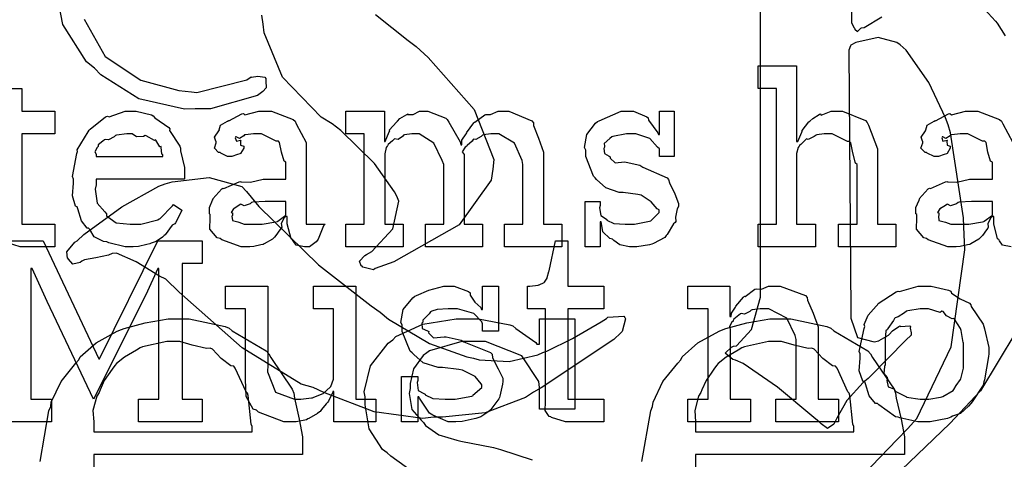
# Model space of a CAD drawing. Extents: x 0 to 8.5, y 0 to 11.
# Tile 275 of 379: x 2.41 to 3.015, y 8.486 to 8.756. Entities that reach past the tile are written whole.
import ezdxf

# ---------------------------------------------------------------- set-up
doc = ezdxf.new("R2010")
doc.units = 0
doc.layers.get('0').update_dxf_attribs({"linetype": 'CONTINUOUS'})

msp = doc.modelspace()

# ---------------------------------------------------------------- linework, layer by layer
at = {"color": 0}
for points in [[(2.92096, 8.81413), (2.92139, 8.75489), (2.92133, 8.75429), (2.92301, 8.75119), (2.92333, 8.75097), (2.92339, 8.75049), (2.92503, 8.74903), (2.92708, 8.75097), (2.92746, 8.75119), (2.92914, 8.75151), (2.94011, 8.75792)], [(2.44997, 8.75662), (2.46294, 8.73367), (2.48492, 8.71903), (2.50808, 8.71272), (2.51594, 8.71192), (2.51932, 8.71149), (2.54992, 8.71929), (2.55263, 8.72125), (2.55285, 8.72103), (2.55669, 8.72157), (2.56104, 8.72097), (2.56153, 8.72017), (2.56164, 8.71881), (2.56179, 8.71451), (2.55974, 8.71208), (2.55892, 8.71149), (2.55892, 8.71149), (2.55643, 8.70979), (2.52767, 8.7015), (2.51812, 8.7015), (2.51161, 8.70133), (2.48351, 8.70768), (2.46029, 8.72244), (2.45628, 8.72646), (2.45139, 8.73036), (2.4369, 8.75319), (2.43218, 8.77778)], [(2.91792, 8.46576), (2.94954, 8.49858), (2.95589, 8.5051), (2.96158, 8.51144), (2.98258, 8.55533), (2.99094, 8.6149), (2.9904, 8.62901), (2.99013, 8.6345), (2.98215, 8.68685), (2.98085, 8.69174), (2.97911, 8.69596), (2.96886, 8.71772), (2.95492, 8.73753), (2.95133, 8.74078), (2.94928, 8.74229), (2.93782, 8.74539), (2.92415, 8.74224), (2.92096, 8.74056), (2.92074, 8.74029), (2.91986, 8.73757), (2.91986, 8.73665), (2.92096, 8.57693), (2.92096, 8.57303), (2.92518, 8.56119), (2.93522, 8.55854), (2.9381, 8.55914), (2.93842, 8.55931), (2.94413, 8.56261), (2.94461, 8.56304), (2.94461, 8.56304), (2.9465, 8.56532), (2.95053, 8.56793), (2.95111, 8.56825), (2.9515, 8.56782), (2.95714, 8.56825), (2.95763, 8.56782), (2.95742, 8.56694), (2.95806, 8.56396), (2.95806, 8.56261), (2.95785, 8.56239), (2.95492, 8.55968), (2.94358, 8.54813), (2.93375, 8.53797), (2.93158, 8.53592), (2.9285, 8.53347), (2.91851, 8.52251), (2.91237, 8.51167), (2.91118, 8.50922), (2.91049, 8.50797), (2.90662, 8.50521), (2.90267, 8.50814), (2.90164, 8.50922), (2.89697, 8.51297), (2.87588, 8.53065), (2.85482, 8.54514), (2.85021, 8.54719), (2.84842, 8.54758), (2.84369, 8.55143), (2.8476, 8.55524), (2.8489, 8.55588), (2.85075, 8.55593), (2.85992, 8.56614), (2.8654, 8.58599), (2.8654, 8.59082), (2.8654, 8.76747)], [(2.99864, 8.76758), (3.00982, 8.75526), (3.01079, 8.75401), (3.0159, 8.74636)], [(2.62907, 8.75944), (2.64899, 8.74349), (2.65397, 8.73969), (2.66135, 8.73307), (2.68961, 8.70107), (2.70171, 8.67036), (2.70107, 8.66439), (2.69997, 8.65776), (2.68039, 8.63026), (2.64019, 8.60764), (2.62879, 8.6034), (2.62771, 8.60275), (2.62121, 8.60428), (2.62076, 8.60493), (2.62017, 8.60508), (2.61908, 8.60807), (2.6225, 8.61154), (2.62337, 8.61208), (2.62679, 8.61387), (2.6396, 8.62793), (2.64324, 8.64475), (2.64204, 8.64789), (2.64074, 8.65061), (2.62842, 8.66792), (2.60775, 8.68821), (2.60232, 8.69239), (2.5956, 8.69646), (2.57194, 8.72103), (2.5606, 8.74821), (2.56, 8.75358), (2.55919, 8.75896)], [(2.40494, 8.71397), (2.41168, 8.71397), (2.41168, 8.70008), (2.43207, 8.70008), (2.43207, 8.68619), (2.41168, 8.68619), (2.41168, 8.63064), (2.43207, 8.63064), (2.43207, 8.61675), (2.43121, 8.61675), (2.42925, 8.61675), (2.4286, 8.61675), (2.42746, 8.61675), (2.42486, 8.61675), (2.42404, 8.61675), (2.42275, 8.61675), (2.41982, 8.61675), (2.41883, 8.61675), (2.41749, 8.61675), (2.41439, 8.61675), (2.41342, 8.61675), (2.41342, 8.61675), (2.41064, 8.61675), (2.40283, 8.61931)], [(3.01942, 8.61675), (3.01426, 8.61789), (3.01238, 8.62056), (3.01183, 8.62131), (3.01112, 8.62175), (3.00879, 8.63086), (3.00879, 8.6339), (3.00879, 8.63542), (3.00792, 8.63542), (3.00694, 8.63465), (3.0051, 8.63118), (3.00537, 8.62885), (3.0051, 8.62825), (3.00429, 8.62717), (3.00185, 8.62375), (3.00088, 8.62272), (3.00054, 8.6224), (2.99968, 8.62153), (2.99468, 8.6186), (2.99403, 8.61828), (2.99257, 8.61794), (2.98822, 8.61697), (2.98574, 8.61675), (2.98492, 8.61675), (2.98492, 8.61675), (2.98058, 8.61675), (2.96858, 8.6211), (2.96756, 8.62196), (2.96576, 8.62235), (2.96126, 8.62771), (2.96149, 8.6345), (2.96149, 8.63672), (2.96094, 8.63704), (2.96094, 8.6409), (2.96289, 8.6454), (2.96322, 8.64606), (2.963, 8.64632), (2.96858, 8.65235), (2.96929, 8.65278), (2.96989, 8.65256), (2.97922, 8.65668), (2.98036, 8.6569), (2.98036, 8.65668), (2.98617, 8.65653), (2.99397, 8.65842), (2.99664, 8.65842), (3.00792, 8.65842), (3.00792, 8.66883), (3.00689, 8.66938), (3.00521, 8.67497), (3.00412, 8.68093), (3.00336, 8.68164), (3.00196, 8.68164), (2.99289, 8.68619), (2.9899, 8.68619), (2.98807, 8.68619), (2.98307, 8.68565), (2.98253, 8.68554), (2.9821, 8.68485), (2.97939, 8.68338), (2.97743, 8.6844), (2.97711, 8.68425), (2.97711, 8.68403), (2.97689, 8.68365), (2.9776, 8.68175), (2.98008, 8.68229), (2.98036, 8.68207), (2.97999, 8.68164), (2.98008, 8.67931), (2.9821, 8.67865), (2.9821, 8.67839), (2.98204, 8.6774), (2.98008, 8.67415), (2.97971, 8.67383), (2.97831, 8.67344), (2.97478, 8.67231), (2.97364, 8.67231), (2.97211, 8.67231), (2.96793, 8.67432), (2.96756, 8.67469), (2.96658, 8.67481), (2.96403, 8.67736), (2.96517, 8.68061), (2.96517, 8.68164), (2.965, 8.68164), (2.96419, 8.68408), (2.96679, 8.68804), (2.96712, 8.68858), (2.96701, 8.68864), (2.96783, 8.6914), (2.97211, 8.69401), (2.97276, 8.69444), (2.97293, 8.69422), (2.98096, 8.69835), (2.98188, 8.69857), (2.98275, 8.69781), (2.99137, 8.70008), (2.99425, 8.70008), (2.99908, 8.70008), (3.01238, 8.69504), (3.01357, 8.69401), (3.01438, 8.69239), (3.02051, 8.68093)], [(2.39561, 8.6205), (2.42492, 8.6205), (2.45899, 8.54801), (2.45942, 8.54801), (2.49522, 8.6205), (2.52257, 8.6205), (2.52257, 8.60661), (2.51019, 8.60661), (2.51019, 8.52328), (2.52257, 8.52328), (2.52257, 8.50939), (2.48329, 8.50939), (2.48329, 8.52328), (2.49588, 8.52328), (2.49588, 8.60357), (2.49522, 8.60357), (2.48785, 8.58729), (2.45574, 8.52328), (2.42731, 8.58317), (2.41797, 8.60357), (2.41732, 8.60357), (2.41732, 8.52328), (2.4299, 8.52328), (2.4299, 8.50939), (2.39561, 8.50939)], [(3.03326, 8.58251), (3.00071, 8.52832), (2.99126, 8.51833), (2.98172, 8.50831), (2.93707, 8.46556)], [(2.42296, 8.48508), (2.42839, 8.51606), (2.42947, 8.51878), (2.42979, 8.52143), (2.43587, 8.53407), (2.44499, 8.54546), (2.44683, 8.54742), (2.44764, 8.54926), (2.45731, 8.55783), (2.47038, 8.565), (2.47287, 8.56608), (2.4745, 8.56657), (2.48747, 8.57004), (2.50157, 8.5726), (2.50629, 8.5726), (2.51449, 8.5726), (2.53662, 8.56793), (2.53907, 8.56694), (2.54085, 8.56532), (2.56174, 8.55285), (2.56338, 8.55111), (2.56472, 8.54893), (2.57785, 8.5294), (2.57878, 8.52701), (2.57921, 8.52387), (2.58214, 8.51107), (2.58421, 8.50011), (2.58421, 8.49642), (2.58421, 8.48926), (2.45594, 8.48926), (2.45594, 8.47885)], [(2.65224, 8.47825), (2.63846, 8.48828), (2.63618, 8.49035), (2.63325, 8.49235), (2.62506, 8.5051), (2.62272, 8.51975), (2.62272, 8.52463), (2.62201, 8.52778), (2.62588, 8.54378), (2.63683, 8.55772), (2.63965, 8.55979), (2.64154, 8.56185), (2.65815, 8.56928), (2.67844, 8.5726), (2.68522, 8.5726), (2.69228, 8.5726), (2.71158, 8.56901), (2.71343, 8.56825), (2.71511, 8.56674), (2.72754, 8.55817), (2.72819, 8.55697), (2.72971, 8.55697), (2.72971, 8.5726), (2.75142, 8.5726), (2.75142, 8.51704), (2.72971, 8.51704), (2.72971, 8.53049), (2.72933, 8.53407), (2.71897, 8.54997), (2.69656, 8.55871), (2.68913, 8.55871), (2.68197, 8.55871), (2.66217, 8.55296), (2.66049, 8.55176), (2.65836, 8.55003), (2.65224, 8.54194), (2.65028, 8.53288), (2.65028, 8.52983), (2.64958, 8.52681), (2.65126, 8.51688), (2.65713, 8.51042), (2.65853, 8.509), (2.65967, 8.50717), (2.66797, 8.50131), (2.67887, 8.49804), (2.68132, 8.4975), (2.7015, 8.4936), (2.70578, 8.49235), (2.72526, 8.48594)], [(2.79264, 8.48508), (2.79807, 8.51606), (2.79915, 8.51878), (2.79949, 8.52143), (2.80556, 8.53407), (2.81467, 8.54546), (2.81651, 8.54742), (2.81733, 8.54926), (2.82699, 8.55783), (2.84006, 8.565), (2.84256, 8.56608), (2.84418, 8.56657), (2.85715, 8.57004), (2.87125, 8.5726), (2.87597, 8.5726), (2.88417, 8.5726), (2.90631, 8.56793), (2.90875, 8.56694), (2.91054, 8.56532), (2.93143, 8.55285), (2.93306, 8.55111), (2.9344, 8.54893), (2.94754, 8.5294), (2.94846, 8.52701), (2.94889, 8.52387), (2.95182, 8.51107), (2.95389, 8.50011), (2.95389, 8.49642), (2.95389, 8.48926), (2.82563, 8.48926), (2.82563, 8.47885)]]:
    msp.add_lwpolyline(points, dxfattribs=at)
for points in [[(2.86404, 8.63064), (2.87532, 8.63064), (2.87532, 8.71397), (2.86404, 8.71397), (2.86404, 8.72786), (2.88769, 8.72786), (2.88769, 8.68143), (2.88835, 8.68143), (2.88835, 8.68143), (2.89085, 8.68718), (2.89117, 8.68772), (2.89106, 8.68821), (2.89524, 8.69358), (2.89572, 8.69401), (2.89572, 8.69401), (2.89757, 8.69553), (2.90158, 8.69814), (2.90224, 8.69835), (2.90267, 8.69769), (2.90886, 8.70008), (2.91092, 8.70008), (2.91596, 8.70008), (2.93007, 8.69433), (2.9311, 8.69314), (2.93186, 8.6914), (2.93739, 8.67692), (2.93739, 8.6721), (2.93739, 8.63064), (2.94868, 8.63064), (2.94868, 8.61675), (2.91351, 8.61675), (2.91351, 8.63064), (2.92481, 8.63064), (2.92481, 8.66732), (2.92389, 8.66818), (2.92231, 8.67453), (2.92101, 8.68067), (2.92025, 8.68143), (2.919, 8.68147), (2.9095, 8.68619), (2.90636, 8.68619), (2.90468, 8.68619), (2.90018, 8.68549), (2.89962, 8.68533), (2.89854, 8.68457), (2.89481, 8.68278), (2.89372, 8.68311), (2.89356, 8.68294), (2.89279, 8.68207), (2.89025, 8.67969), (2.88938, 8.67893), (2.88921, 8.6786), (2.88872, 8.67768), (2.88769, 8.67415), (2.88769, 8.67296), (2.88769, 8.63064), (2.89919, 8.63064), (2.89919, 8.61675), (2.86404, 8.61675), (2.86404, 8.63064)], [(2.479, 8.61675), (2.47526, 8.61675), (2.46511, 8.61931), (2.46403, 8.61979), (2.46197, 8.62001), (2.45611, 8.62304), (2.4535, 8.62739), (2.45275, 8.62825), (2.45176, 8.62819), (2.4484, 8.63282), (2.44618, 8.64003), (2.44581, 8.64128), (2.44461, 8.64171), (2.44282, 8.64817), (2.44342, 8.65588), (2.44342, 8.65842), (2.44282, 8.66), (2.44558, 8.6741), (2.44601, 8.67535), (2.44564, 8.67637), (2.45242, 8.6875), (2.45318, 8.68837), (2.45372, 8.68913), (2.46317, 8.69656), (2.46425, 8.69706), (2.46533, 8.69667), (2.47526, 8.70008), (2.47857, 8.70008), (2.48204, 8.70008), (2.49143, 8.69775), (2.49246, 8.69726), (2.49343, 8.6959), (2.50196, 8.69011), (2.50265, 8.68924), (2.5025, 8.68815), (2.50879, 8.6785), (2.50917, 8.67731), (2.50928, 8.67572), (2.51156, 8.66553), (2.51156, 8.66211), (2.51156, 8.65842), (2.45731, 8.65842), (2.45731, 8.65494), (2.45671, 8.65229), (2.45801, 8.64356), (2.46272, 8.63824), (2.46382, 8.63715), (2.46376, 8.63579), (2.46967, 8.63146), (2.47831, 8.63064), (2.48118, 8.63064), (2.48492, 8.63064), (2.49517, 8.63336), (2.49615, 8.6339), (2.49675, 8.63422), (2.50429, 8.64193), (2.50483, 8.64279), (2.51004, 8.63932), (2.50944, 8.63792), (2.50612, 8.63157), (2.50569, 8.63086), (2.50412, 8.63015), (2.49983, 8.62424), (2.49918, 8.62369), (2.49804, 8.62272), (2.49419, 8.62007), (2.49115, 8.61903), (2.49029, 8.61871), (2.48856, 8.61828), (2.4834, 8.61703), (2.48008, 8.61675), (2.479, 8.61675)], [(2.55089, 8.61675), (2.54656, 8.61675), (2.53456, 8.6211), (2.53353, 8.62196), (2.53174, 8.62235), (2.52724, 8.62771), (2.52746, 8.6345), (2.52746, 8.63672), (2.52692, 8.63704), (2.52692, 8.6409), (2.52886, 8.6454), (2.52919, 8.64606), (2.52897, 8.64632), (2.53456, 8.65235), (2.53526, 8.65278), (2.53586, 8.65256), (2.54519, 8.65668), (2.54633, 8.6569), (2.54633, 8.65668), (2.55214, 8.65653), (2.55994, 8.65842), (2.56261, 8.65842), (2.57389, 8.65842), (2.57389, 8.66883), (2.57286, 8.66938), (2.57118, 8.67497), (2.5701, 8.68093), (2.56933, 8.68164), (2.56793, 8.68164), (2.55886, 8.68619), (2.55587, 8.68619), (2.55404, 8.68619), (2.54904, 8.68565), (2.5485, 8.68554), (2.54807, 8.68485), (2.54536, 8.68338), (2.5434, 8.6844), (2.54308, 8.68425), (2.54308, 8.68403), (2.54286, 8.68365), (2.54357, 8.68175), (2.54606, 8.68229), (2.54633, 8.68207), (2.54596, 8.68164), (2.54606, 8.67931), (2.54807, 8.67865), (2.54807, 8.67839), (2.54801, 8.6774), (2.54606, 8.67415), (2.54568, 8.67383), (2.54428, 8.67344), (2.54075, 8.67231), (2.53961, 8.67231), (2.53808, 8.67231), (2.5339, 8.67432), (2.53353, 8.67469), (2.53256, 8.67481), (2.53, 8.67736), (2.53114, 8.68061), (2.53114, 8.68164), (2.53097, 8.68164), (2.53017, 8.68408), (2.53276, 8.68804), (2.5331, 8.68858), (2.53299, 8.68864), (2.53381, 8.6914), (2.53808, 8.69401), (2.53874, 8.69444), (2.5389, 8.69422), (2.54693, 8.69835), (2.54785, 8.69857), (2.54872, 8.69781), (2.55735, 8.70008), (2.56022, 8.70008), (2.56506, 8.70008), (2.57835, 8.69504), (2.57954, 8.69401), (2.58035, 8.69239), (2.58649, 8.68093), (2.58649, 8.67708), (2.58649, 8.63064), (2.59799, 8.63064), (2.59694, 8.62972), (2.59386, 8.62158), (2.59343, 8.62088), (2.59261, 8.61985), (2.58849, 8.61675), (2.58712, 8.61675), (2.58539, 8.61675), (2.58024, 8.61789), (2.57835, 8.62056), (2.57781, 8.62131), (2.5771, 8.62175), (2.57476, 8.63086), (2.57476, 8.6339), (2.57476, 8.63542), (2.57389, 8.63542), (2.57292, 8.63465), (2.57107, 8.63118), (2.57135, 8.62885), (2.57107, 8.62825), (2.57026, 8.62717), (2.56782, 8.62375), (2.56685, 8.62272), (2.56651, 8.6224), (2.56565, 8.62153), (2.56065, 8.6186), (2.56, 8.61828), (2.55854, 8.61794), (2.55419, 8.61697), (2.55171, 8.61675), (2.55089, 8.61675)], [(2.61079, 8.63064), (2.62207, 8.63064), (2.62207, 8.68619), (2.61079, 8.68619), (2.61079, 8.70008), (2.63444, 8.70008), (2.63444, 8.68143), (2.63487, 8.68143), (2.63487, 8.68143), (2.63738, 8.68739), (2.63769, 8.68793), (2.63743, 8.68837), (2.64199, 8.69358), (2.64247, 8.69401), (2.64247, 8.69401), (2.64399, 8.69553), (2.64817, 8.69814), (2.64876, 8.69835), (2.64887, 8.69803), (2.65218, 8.69814), (2.65593, 8.70008), (2.65722, 8.70008), (2.66118, 8.70008), (2.6721, 8.69575), (2.67307, 8.69488), (2.67404, 8.69336), (2.68093, 8.68121), (2.68132, 8.67947), (2.68197, 8.67947), (2.68197, 8.67947), (2.68207, 8.68224), (2.68468, 8.68608), (2.685, 8.68664), (2.6849, 8.68674), (2.68929, 8.69288), (2.68978, 8.69336), (2.69, 8.69331), (2.69607, 8.69786), (2.69672, 8.69814), (2.69672, 8.69814), (2.69965, 8.69814), (2.70426, 8.70008), (2.70583, 8.70008), (2.71089, 8.70008), (2.72504, 8.69412), (2.72601, 8.69293), (2.72601, 8.69125), (2.72906, 8.68343), (2.7321, 8.67497), (2.7321, 8.6721), (2.7321, 8.63064), (2.74337, 8.63064), (2.74337, 8.61675), (2.70822, 8.61675), (2.70822, 8.63064), (2.71951, 8.63064), (2.71951, 8.66732), (2.71907, 8.66976), (2.71431, 8.68039), (2.70469, 8.68619), (2.7015, 8.68619), (2.69982, 8.68619), (2.69532, 8.68549), (2.69476, 8.68533), (2.6939, 8.68451), (2.6906, 8.68261), (2.68918, 8.68294), (2.68892, 8.68272), (2.68832, 8.68164), (2.68522, 8.67904), (2.685, 8.6786), (2.68414, 8.678), (2.68229, 8.67518), (2.68349, 8.67339), (2.68349, 8.67275), (2.68349, 8.63064), (2.69476, 8.63064), (2.69476, 8.61675), (2.65961, 8.61675), (2.65961, 8.63064), (2.6709, 8.63064), (2.6709, 8.66732), (2.66986, 8.66976), (2.66482, 8.68039), (2.65588, 8.68619), (2.65289, 8.68619), (2.65121, 8.68619), (2.64671, 8.68549), (2.64615, 8.68533), (2.64567, 8.68451), (2.6429, 8.68261), (2.64074, 8.68306), (2.64031, 8.68272), (2.63943, 8.68197), (2.63678, 8.67964), (2.63629, 8.67888), (2.63618, 8.6786), (2.63547, 8.67768), (2.63465, 8.67399), (2.63465, 8.67275), (2.63465, 8.63064), (2.64594, 8.63064), (2.64594, 8.61675), (2.61079, 8.61675), (2.61079, 8.63064)], [(2.78711, 8.61675), (2.78504, 8.61675), (2.77903, 8.61794), (2.77539, 8.62076), (2.77453, 8.62153), (2.77289, 8.6219), (2.76867, 8.62597), (2.76785, 8.63118), (2.76758, 8.63217), (2.76693, 8.63217), (2.76693, 8.61675), (2.75782, 8.61675), (2.75782, 8.64453), (2.76693, 8.64453), (2.76693, 8.64214), (2.7666, 8.64074), (2.76736, 8.63601), (2.77035, 8.63422), (2.77106, 8.63368), (2.771, 8.63308), (2.77544, 8.63103), (2.78239, 8.63064), (2.78472, 8.63064), (2.78808, 8.63064), (2.79736, 8.63249), (2.79818, 8.63282), (2.79833, 8.63303), (2.80317, 8.63792), (2.80317, 8.63954), (2.80208, 8.64003), (2.79829, 8.64447), (2.79226, 8.6486), (2.79015, 8.64887), (2.78103, 8.65018), (2.77869, 8.65018), (2.7704, 8.653), (2.76481, 8.65804), (2.76389, 8.65907), (2.76281, 8.6601), (2.75825, 8.67219), (2.75825, 8.67622), (2.75743, 8.67779), (2.75879, 8.68576), (2.76421, 8.69276), (2.7654, 8.69379), (2.76633, 8.69422), (2.77994, 8.70008), (2.7845, 8.70008), (2.78749, 8.70008), (2.79568, 8.69667), (2.79644, 8.69596), (2.79671, 8.6945), (2.80246, 8.68685), (2.80274, 8.68576), (2.80339, 8.68576), (2.80339, 8.70008), (2.8125, 8.70008), (2.8125, 8.67231), (2.80339, 8.67231), (2.80339, 8.67686), (2.80231, 8.67806), (2.79742, 8.68332), (2.78901, 8.68619), (2.78624, 8.68619), (2.78321, 8.68619), (2.77479, 8.68457), (2.77408, 8.68425), (2.77285, 8.68332), (2.76938, 8.68024), (2.76975, 8.67854), (2.76975, 8.67796), (2.76932, 8.67725), (2.76969, 8.67404), (2.77262, 8.67253), (2.77322, 8.6721), (2.77306, 8.67133), (2.77615, 8.66835), (2.78196, 8.669), (2.78299, 8.66883), (2.79144, 8.66689), (2.79329, 8.66575), (2.80806, 8.65924), (2.80903, 8.65821), (2.80963, 8.65608), (2.81293, 8.64931), (2.81511, 8.64344), (2.81511, 8.6415), (2.81435, 8.64008), (2.81321, 8.6351), (2.81342, 8.63243), (2.81315, 8.63172), (2.81207, 8.63092), (2.80811, 8.62429), (2.80751, 8.62369), (2.80664, 8.62261), (2.79969, 8.61882), (2.79883, 8.61849), (2.79725, 8.61806), (2.78961, 8.61675), (2.78711, 8.61675)], [(2.45731, 8.67231), (2.49832, 8.67231), (2.49832, 8.67318), (2.49778, 8.67361), (2.4974, 8.678), (2.49724, 8.67839), (2.49658, 8.67828), (2.49397, 8.68224), (2.49354, 8.68251), (2.49317, 8.68212), (2.48807, 8.685), (2.48747, 8.68511), (2.48643, 8.68446), (2.48221, 8.68435), (2.47944, 8.68619), (2.47857, 8.68619), (2.47624, 8.68619), (2.46989, 8.68533), (2.46924, 8.68511), (2.46843, 8.68425), (2.46496, 8.68246), (2.46294, 8.68278), (2.46251, 8.68251), (2.46153, 8.68175), (2.45865, 8.67936), (2.45865, 8.6786), (2.45861, 8.67839), (2.4579, 8.67774), (2.45654, 8.67513), (2.45731, 8.67367), (2.45731, 8.67318), (2.45731, 8.67231)], [(2.44564, 8.62056), (2.44976, 8.62429), (2.47325, 8.64128), (2.49593, 8.65397), (2.49968, 8.65549), (2.50407, 8.65662), (2.52686, 8.65944), (2.54682, 8.65381), (2.54981, 8.65072), (2.5574, 8.64154), (2.59397, 8.60574), (2.62631, 8.58062), (2.63183, 8.57671), (2.63693, 8.57249), (2.66211, 8.55751), (2.68511, 8.54937), (2.68913, 8.5485), (2.6926, 8.54736), (2.71104, 8.54639), (2.72879, 8.55057), (2.73188, 8.55197), (2.73432, 8.55279), (2.74994, 8.56049), (2.76753, 8.57075), (2.77094, 8.57281), (2.77175, 8.57368), (2.78162, 8.57428), (2.78222, 8.57346), (2.78256, 8.57264), (2.7806, 8.56478), (2.77962, 8.56392), (2.77533, 8.56), (2.73068, 8.53028), (2.72601, 8.52767), (2.72114, 8.52425), (2.69635, 8.51492), (2.67014, 8.51232), (2.66461, 8.51226), (2.65815, 8.51144), (2.6281, 8.51546), (2.59733, 8.5274), (2.5906, 8.53049), (2.58339, 8.5325), (2.54704, 8.55485), (2.50846, 8.58897), (2.50011, 8.5969), (2.49625, 8.59874), (2.48193, 8.60769), (2.46983, 8.61285), (2.46712, 8.61274), (2.46506, 8.61171), (2.45725, 8.60997), (2.45031, 8.60878), (2.44868, 8.60796), (2.44764, 8.6071), (2.44299, 8.60607), (2.44038, 8.60915), (2.44, 8.60992), (2.43983, 8.60992), (2.43929, 8.61376), (2.44433, 8.61957), (2.44564, 8.62056)], [(2.55632, 8.63064), (2.5594, 8.63064), (2.56782, 8.63211), (2.56868, 8.63238), (2.56896, 8.63254), (2.57389, 8.63633), (2.57389, 8.63758), (2.57389, 8.64453), (2.56392, 8.64453), (2.56114, 8.64453), (2.5536, 8.64421), (2.55285, 8.6441), (2.55197, 8.64328), (2.54824, 8.64188), (2.54633, 8.64296), (2.5459, 8.64279), (2.54503, 8.64208), (2.5421, 8.64031), (2.54221, 8.64063), (2.54221, 8.64063), (2.54167, 8.64003), (2.54031, 8.63797), (2.54112, 8.63769), (2.54112, 8.63758), (2.54112, 8.63607), (2.54075, 8.63558), (2.54112, 8.63303), (2.54438, 8.63222), (2.54503, 8.63194), (2.54503, 8.63194), (2.54833, 8.63081), (2.55431, 8.63064), (2.55632, 8.63064)], [(2.99035, 8.63064), (2.99343, 8.63064), (3.00185, 8.63211), (3.00271, 8.63238), (3.00299, 8.63254), (3.00792, 8.63633), (3.00792, 8.63758), (3.00792, 8.64453), (2.99794, 8.64453), (2.99517, 8.64453), (2.98762, 8.64421), (2.98687, 8.6441), (2.986, 8.64328), (2.98226, 8.64188), (2.98036, 8.64296), (2.97993, 8.64279), (2.97906, 8.64208), (2.97613, 8.64031), (2.97624, 8.64063), (2.97624, 8.64063), (2.97569, 8.64003), (2.97433, 8.63797), (2.97515, 8.63769), (2.97515, 8.63758), (2.97515, 8.63607), (2.97478, 8.63558), (2.97515, 8.63303), (2.9784, 8.63222), (2.97906, 8.63194), (2.97906, 8.63194), (2.98236, 8.63081), (2.98833, 8.63064), (2.99035, 8.63064)], [(2.74881, 8.50939), (2.74576, 8.50939), (2.73719, 8.51193), (2.73665, 8.51243), (2.73562, 8.51269), (2.73324, 8.51639), (2.7334, 8.5216), (2.7334, 8.52328), (2.7334, 8.57883), (2.72233, 8.57883), (2.72233, 8.59272), (2.72385, 8.59272), (2.72385, 8.59272), (2.72894, 8.59326), (2.72928, 8.59338), (2.7296, 8.59343), (2.73253, 8.59494), (2.73275, 8.59511), (2.73275, 8.59511), (2.73438, 8.59765), (2.73449, 8.59793), (2.73449, 8.59793), (2.73546, 8.60167), (2.73557, 8.60206), (2.73947, 8.6205), (2.74707, 8.6205), (2.74707, 8.59272), (2.76921, 8.59272), (2.76921, 8.57883), (2.74707, 8.57883), (2.74707, 8.52328), (2.76921, 8.52328), (2.76921, 8.50939), (2.76824, 8.50939), (2.766, 8.50939), (2.76531, 8.50939), (2.76406, 8.50939), (2.76124, 8.50939), (2.76031, 8.50939), (2.7589, 8.50939), (2.75569, 8.50939), (2.75467, 8.50939), (2.75319, 8.50939), (2.74989, 8.50939), (2.74881, 8.50939)], [(2.57829, 8.50939), (2.57269, 8.50939), (2.55701, 8.51535), (2.55593, 8.51654), (2.55393, 8.51719), (2.54958, 8.52485), (2.54921, 8.53526), (2.54921, 8.53868), (2.54921, 8.57883), (2.53683, 8.57883), (2.53683, 8.59272), (2.56287, 8.59272), (2.56287, 8.54411), (2.56261, 8.5401), (2.56749, 8.52761), (2.57915, 8.52328), (2.58306, 8.52328), (2.58306, 8.52328), (2.58963, 8.52403), (2.59022, 8.52414), (2.5906, 8.52425), (2.59625, 8.52647), (2.59674, 8.52675), (2.59674, 8.52675), (2.60118, 8.53065), (2.60151, 8.53108), (2.60151, 8.53108), (2.60325, 8.53564), (2.60325, 8.53717), (2.60325, 8.57883), (2.59088, 8.57883), (2.59088, 8.59272), (2.61692, 8.59272), (2.61692, 8.52328), (2.62929, 8.52328), (2.62929, 8.50939), (2.60346, 8.50939), (2.60346, 8.52806), (2.60281, 8.52806), (2.60254, 8.52718), (2.6001, 8.52214), (2.59978, 8.52154), (2.59874, 8.52046), (2.59581, 8.51688), (2.59489, 8.51579), (2.59457, 8.51546), (2.59343, 8.51454), (2.58806, 8.51144), (2.5874, 8.51113), (2.58669, 8.51069), (2.58035, 8.50939), (2.57829, 8.50939)], [(2.67708, 8.50939), (2.67361, 8.50939), (2.66417, 8.5134), (2.66319, 8.51417), (2.66222, 8.5146), (2.65593, 8.52382), (2.6556, 8.52479), (2.65494, 8.52479), (2.65494, 8.50939), (2.64497, 8.50939), (2.64497, 8.53717), (2.65494, 8.53717), (2.65494, 8.53478), (2.65451, 8.53342), (2.65528, 8.52865), (2.65875, 8.52686), (2.6595, 8.52632), (2.6594, 8.52587), (2.66411, 8.52365), (2.67171, 8.52328), (2.67426, 8.52328), (2.67796, 8.52328), (2.68815, 8.52513), (2.68901, 8.52544), (2.68886, 8.52567), (2.69422, 8.53054), (2.69422, 8.53217), (2.6939, 8.53267), (2.69021, 8.53711), (2.68246, 8.54118), (2.68012, 8.5415), (2.67014, 8.54281), (2.66743, 8.54281), (2.65831, 8.54562), (2.6525, 8.55067), (2.65147, 8.55171), (2.65022, 8.55274), (2.6454, 8.56483), (2.6454, 8.56885), (2.64453, 8.57042), (2.64606, 8.5784), (2.65192, 8.58539), (2.65321, 8.58643), (2.65414, 8.58686), (2.66174, 8.59022), (2.67096, 8.59272), (2.67404, 8.59272), (2.67731, 8.59272), (2.68619, 8.58931), (2.68707, 8.5886), (2.68707, 8.58718), (2.69006, 8.5829), (2.69368, 8.57949), (2.69401, 8.5784), (2.69467, 8.5784), (2.69467, 8.59272), (2.70464, 8.59272), (2.70464, 8.56494), (2.69467, 8.56494), (2.69467, 8.5695), (2.69428, 8.57069), (2.68946, 8.57596), (2.67936, 8.57883), (2.676, 8.57883), (2.67367, 8.57883), (2.66678, 8.57835), (2.66351, 8.57721), (2.66276, 8.57687), (2.66194, 8.57557), (2.65799, 8.57183), (2.65799, 8.57058), (2.6575, 8.56993), (2.65771, 8.56668), (2.66103, 8.56515), (2.66168, 8.56472), (2.66146, 8.56407), (2.66465, 8.56099), (2.67117, 8.56164), (2.67231, 8.56147), (2.68164, 8.55951), (2.68332, 8.55838), (2.69965, 8.55186), (2.70074, 8.55083), (2.70096, 8.54872), (2.70432, 8.54194), (2.70725, 8.53608), (2.70725, 8.53412), (2.70697, 8.53239), (2.7054, 8.52513), (2.70508, 8.52436), (2.70469, 8.52354), (2.69988, 8.51693), (2.69922, 8.51633), (2.69792, 8.51531), (2.69374, 8.51253), (2.6906, 8.51144), (2.68967, 8.51113), (2.68778, 8.51074), (2.68213, 8.5096), (2.67833, 8.50939), (2.67708, 8.50939)], [(2.8209, 8.52328), (2.83328, 8.52328), (2.83328, 8.57883), (2.8209, 8.57883), (2.8209, 8.59272), (2.84674, 8.59272), (2.84674, 8.57406), (2.84739, 8.57406), (2.84739, 8.57406), (2.84765, 8.57601), (2.85004, 8.57981), (2.85042, 8.58035), (2.85032, 8.5804), (2.85508, 8.58599), (2.85562, 8.58643), (2.85601, 8.58626), (2.86208, 8.59071), (2.86279, 8.59099), (2.86279, 8.59099), (2.86604, 8.59076), (2.87044, 8.59272), (2.8719, 8.59272), (2.8775, 8.59272), (2.89312, 8.58697), (2.89426, 8.58578), (2.89438, 8.58404), (2.89779, 8.57617), (2.90099, 8.5676), (2.90099, 8.56472), (2.90099, 8.52328), (2.91336, 8.52328), (2.91336, 8.50939), (2.87494, 8.50939), (2.87494, 8.52328), (2.88732, 8.52328), (2.88732, 8.55994), (2.88687, 8.56239), (2.88163, 8.57303), (2.87071, 8.57883), (2.86714, 8.57883), (2.86529, 8.57883), (2.86035, 8.57813), (2.85975, 8.57796), (2.859, 8.5771), (2.85568, 8.57542), (2.85368, 8.57585), (2.85325, 8.57557), (2.85215, 8.57482), (2.84907, 8.57232), (2.84879, 8.5715), (2.84868, 8.57124), (2.84793, 8.57058), (2.84636, 8.56788), (2.84694, 8.56619), (2.84694, 8.5656), (2.84694, 8.52328), (2.85932, 8.52328), (2.85932, 8.50939), (2.8209, 8.50939), (2.8209, 8.52328)], [(2.96625, 8.50939), (2.96218, 8.50939), (2.95117, 8.51178), (2.94997, 8.51221), (2.94846, 8.51247), (2.93826, 8.51981), (2.93739, 8.52067), (2.93608, 8.52067), (2.93235, 8.52539), (2.93001, 8.53267), (2.92958, 8.5339), (2.92833, 8.53429), (2.92611, 8.54069), (2.92676, 8.5485), (2.92676, 8.55106), (2.92611, 8.55263), (2.9291, 8.56674), (2.92958, 8.56799), (2.92914, 8.56907), (2.93158, 8.57482), (2.93653, 8.58035), (2.93739, 8.58122), (2.93787, 8.58197), (2.94874, 8.58925), (2.94997, 8.58968), (2.95096, 8.58931), (2.9624, 8.59272), (2.96625, 8.59272), (2.97026, 8.59272), (2.98107, 8.59022), (2.98232, 8.58968), (2.98292, 8.58832), (2.98813, 8.58479), (2.99382, 8.58219), (2.99468, 8.58122), (2.99501, 8.58014), (3.00222, 8.56928), (3.00271, 8.56799), (3.00319, 8.56646), (3.00575, 8.5549), (3.00575, 8.55106), (3.00549, 8.54949), (3.00319, 8.53521), (3.00271, 8.5339), (3.00222, 8.53179), (2.99556, 8.52165), (2.99468, 8.52067), (2.99337, 8.51893), (2.98828, 8.51443), (2.98351, 8.51275), (2.98232, 8.51221), (2.98042, 8.5115), (2.96978, 8.50939), (2.96625, 8.50939)], [(2.96625, 8.52328), (2.96892, 8.52328), (2.97613, 8.52458), (2.97689, 8.52479), (2.97743, 8.52496), (2.98378, 8.52869), (2.98426, 8.52914), (2.98426, 8.52914), (2.98562, 8.53162), (2.98839, 8.53526), (2.98861, 8.53586), (2.98861, 8.53586), (2.99013, 8.54221), (2.99013, 8.54432), (2.99013, 8.55778), (2.98996, 8.558), (2.98882, 8.56543), (2.98861, 8.56603), (2.98839, 8.56663), (2.98475, 8.57232), (2.98426, 8.57275), (2.98318, 8.57264), (2.97976, 8.57443), (2.97765, 8.5771), (2.97689, 8.57731), (2.97592, 8.57656), (2.96864, 8.57883), (2.96625, 8.57883), (2.96349, 8.57883), (2.95594, 8.57758), (2.95518, 8.57731), (2.95404, 8.57633), (2.95008, 8.57389), (2.94819, 8.57319), (2.94781, 8.57275), (2.94726, 8.57167), (2.94368, 8.56668), (2.94347, 8.56603), (2.94239, 8.56532), (2.94217, 8.55968), (2.94217, 8.55778), (2.94217, 8.54432), (2.94157, 8.54324), (2.94135, 8.53907), (2.94325, 8.53651), (2.94347, 8.53586), (2.94303, 8.53483), (2.94396, 8.53076), (2.94732, 8.52968), (2.94781, 8.52914), (2.94824, 8.52821), (2.95443, 8.52507), (2.95518, 8.52479), (2.95524, 8.52442), (2.96349, 8.52328), (2.96625, 8.52328)], [(2.45594, 8.50315), (2.55317, 8.50315), (2.55317, 8.5064), (2.55251, 8.50797), (2.55078, 8.52544), (2.55035, 8.52701), (2.54953, 8.52778), (2.54286, 8.54238), (2.54189, 8.54351), (2.5401, 8.54368), (2.53413, 8.54829), (2.52881, 8.55393), (2.52735, 8.55458), (2.52507, 8.55447), (2.51644, 8.55647), (2.50879, 8.55871), (2.50629, 8.55871), (2.50082, 8.55871), (2.48594, 8.55544), (2.48438, 8.55479), (2.48215, 8.55339), (2.47478, 8.54899), (2.46978, 8.54514), (2.46875, 8.54394), (2.46718, 8.54172), (2.4624, 8.53472), (2.45975, 8.52908), (2.45921, 8.52746), (2.45774, 8.52507), (2.4554, 8.51639), (2.45594, 8.50939), (2.45594, 8.50706), (2.45594, 8.50315)], [(2.82563, 8.50315), (2.92285, 8.50315), (2.92285, 8.5064), (2.92219, 8.50797), (2.92046, 8.52544), (2.92003, 8.52701), (2.91922, 8.52778), (2.91254, 8.54238), (2.91157, 8.54351), (2.90978, 8.54368), (2.90381, 8.54829), (2.89849, 8.55393), (2.89703, 8.55458), (2.89475, 8.55447), (2.88612, 8.55647), (2.87847, 8.55871), (2.87597, 8.55871), (2.8705, 8.55871), (2.85562, 8.55544), (2.85406, 8.55479), (2.85183, 8.55339), (2.84446, 8.54899), (2.83946, 8.54514), (2.83843, 8.54394), (2.83686, 8.54172), (2.83208, 8.53472), (2.82943, 8.52908), (2.82889, 8.52746), (2.82742, 8.52507), (2.82508, 8.51639), (2.82563, 8.50939), (2.82563, 8.50706), (2.82563, 8.50315)]]:
    msp.add_lwpolyline(points, close=True, dxfattribs=at)

doc.saveas('drawing.dxf')
